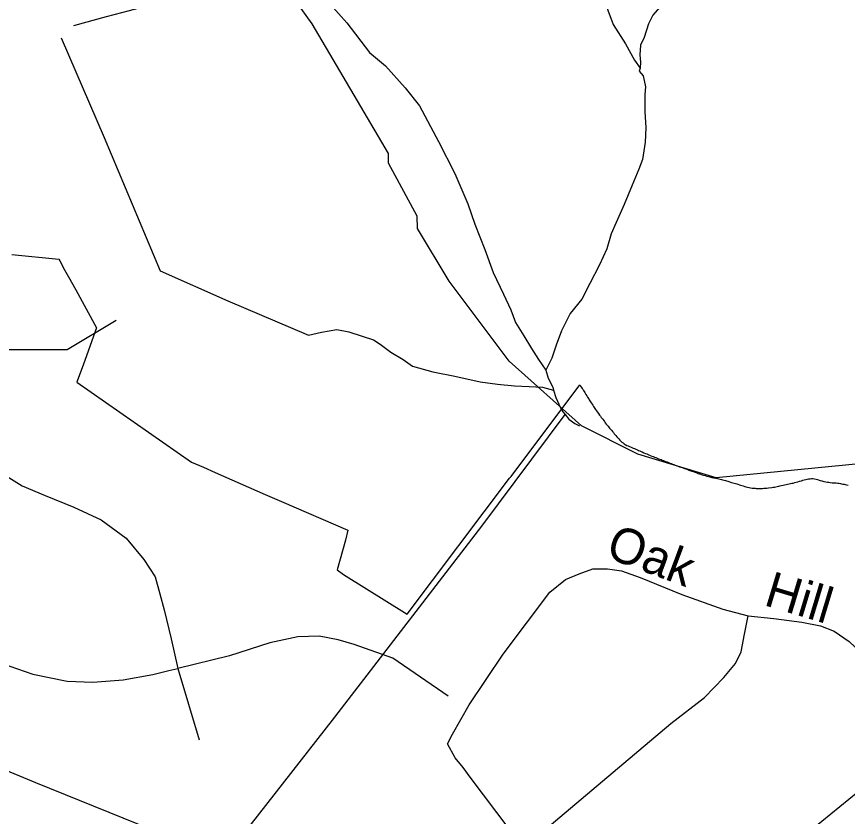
# Model space of a CAD drawing. Extents: x 2206922 to 2357709, y 510027 to 673830.
# Drawn here: x 2321793 to 2324012, y 600476 to 602613 of the extents above; entities that cross this region are included whole.
import ezdxf

# ---------------------------------------------------------------- set-up
doc = ezdxf.new("R2010")
doc.units = 0
for name, color, linetype in [('Exist Boundary Political City Limit New', 7, 'Continuous'), ('Exist Hydrographic Creek Single Shore', 7, 'Continuous'), ('Exist Hydrographic Misc Water Feature', 7, 'Continuous'), ('Exist Road Non-System Type 51', 7, 'Continuous'), ('Exist Road Non-System Type 51 Label', 7, 'Continuous'), ('Map Preparation Boundary City Limit Buffer Line', 7, 'Continuous')]:
    doc.layers.add(name, color=color, linetype=linetype)

msp = doc.modelspace()

# ---------------------------------------------------------------- linework, layer by layer
at = {"layer": 'Exist Boundary Political City Limit New'}
for points in [[(2321779.8, 601978), (2321905.8, 601965.2), (2321908.2, 601960.6), (2321921, 601937.2), (2321931.5, 601918.1), (2321950.8, 601883.1), (2322006.5, 601781.5), (2321971, 601684.6), (2321954.2, 601639.1), (2321953.2, 601636.3), (2322260, 601423.1), (2322291.8, 601409.1), (2322323, 601395.5), (2322457, 601336.8), (2322500, 601317.9), (2322677.8, 601240.9), (2322670.8, 601214.8), (2322649.2, 601134.8), (2322665.8, 601122.3), (2322836, 601016.4), (2323109.5, 601379.8), (2323113.5, 601384.9), (2323297, 601629.1), (2323299.2, 601626), (2323301.8, 601622.5), (2323303.2, 601620), (2323305, 601617.6), (2323307.2, 601614.2), (2323309, 601611.6), (2323310.8, 601608.6), (2323313.5, 601603.9), (2323315.5, 601600.4), (2323317.8, 601596.4), (2323320.8, 601591.9), (2323322.2, 601589.4), (2323324, 601586.9), (2323325.5, 601584.4), (2323327.5, 601581.5), (2323329.8, 601577.8), (2323331.5, 601575.2), (2323333.8, 601571.8), (2323335.2, 601569.3), (2323337.2, 601566.4), (2323339.2, 601563.5), (2323341.5, 601560.2), (2323343.8, 601556.9), (2323346.8, 601552.6), (2323349.5, 601548.8), (2323352, 601545.6), (2323354.5, 601542.4), (2323356.2, 601540.1), (2323358.5, 601537.3), (2323360.8, 601534.1), (2323363, 601531.2), (2323365.2, 601528), (2323367.8, 601524.8), (2323369.8, 601522), (2323372.5, 601518.6), (2323374.5, 601516.2), (2323376.5, 601513.9), (2323379, 601510.9), (2323381.5, 601508.1), (2323384.2, 601504.8), (2323386.8, 601501.7), (2323389.2, 601498.6), (2323393, 601494.2), (2323395.8, 601490.9), (2323398.2, 601487.9), (2323401, 601484.9), (2323404, 601481.5), (2323406.5, 601479.1), (2323409.5, 601476.6), (2323412.8, 601474.1), (2323415.8, 601471.6), (2323418.5, 601469.8), (2323422.8, 601467.8), (2323426.5, 601466.1), (2323430, 601464.5)], [(2323430, 601464.5), (2323434.2, 601462.7), (2323439.2, 601460.6), (2323443, 601459.1), (2323446.8, 601457.6), (2323450.8, 601455.8), (2323454, 601454.4), (2323457.8, 601452.8), (2323460.5, 601451.6), (2323463.8, 601450.1), (2323468, 601448.2), (2323472.2, 601446.3), (2323476, 601444.7), (2323479.8, 601443.1), (2323485.2, 601440.8), (2323489, 601439.3), (2323492.8, 601437.9), (2323496.2, 601436.4), (2323499.8, 601435.1), (2323503.8, 601433.6), (2323507.5, 601432.1), (2323511.2, 601430.7), (2323514, 601429.6), (2323517.2, 601428.4), (2323520.8, 601427.1), (2323526.2, 601424.9), (2323530, 601423.4), (2323534, 601421.8), (2323537.8, 601420.4), (2323541, 601419.1), (2323544.8, 601417.6), (2323548.5, 601416.2), (2323552, 601414.9), (2323556, 601413.4), (2323559.8, 601412.1), (2323563.5, 601410.7), (2323567.2, 601409.3), (2323570.2, 601408.3), (2323573, 601407.3), (2323576.8, 601405.9), (2323580.5, 601404.6), (2323584.8, 601403.1), (2323588, 601401.9), (2323591, 601400.9), (2323593.8, 601399.9), (2323596.5, 601398.9), (2323599.5, 601397.8), (2323602.2, 601396.8), (2323607, 601395.2), (2323610.8, 601393.9), (2323613.5, 601392.9), (2323616.5, 601391.9), (2323619.5, 601390.9), (2323624, 601389.4), (2323627.8, 601388.2), (2323631.8, 601387.1), (2323636.2, 601385.8), (2323641.2, 601384.4), (2323644.2, 601383.7), (2323647, 601382.9), (2323650, 601382.2), (2323653.8, 601381.2), (2323656.8, 601380.6), (2323660.8, 601379.8), (2323664.5, 601378.9), (2323668, 601378.2), (2323672, 601377.3), (2323675.2, 601376.5), (2323678.2, 601375.8), (2323682.2, 601374.9), (2323686, 601373.9), (2323689, 601372.9), (2323692.8, 601371.8), (2323695.5, 601370.8), (2323699.2, 601369.6), (2323702.2, 601368.8), (2323705.5, 601367.8), (2323709, 601366.8), (2323712.8, 601365.8), (2323716.5, 601364.7), (2323719.5, 601363.8), (2323723.2, 601362.6), (2323726.2, 601361.7), (2323730, 601360.4), (2323733.8, 601359.2), (2323737.5, 601357.9), (2323740.5, 601357), (2323745.2, 601355.9), (2323749.2, 601355.1), (2323753, 601354.3), (2323757.5, 601353.6), (2323760.5, 601353.3), (2323765, 601353), (2323768, 601352.8), (2323769.5, 601352.6), (2323773, 601352.7), (2323777.5, 601352.5), (2323780.5, 601352.6), (2323785, 601352.9)], [(2323785, 601352.9), (2323789, 601353.1), (2323793, 601353.4), (2323796.2, 601353.6), (2323801, 601354.2), (2323810, 601355.3), (2323813.5, 601355.9), (2323816.8, 601356.4), (2323820.8, 601357.2), (2323824.5, 601358.1), (2323828.5, 601358.9), (2323831.5, 601359.6), (2323836.2, 601360.8), (2323840.2, 601361.6), (2323844, 601362.6), (2323848.5, 601363.6), (2323852, 601364.2), (2323856, 601364.9), (2323859.8, 601365.7), (2323863.8, 601366.4), (2323867, 601367.1), (2323871.5, 601368.4), (2323875.2, 601369.4), (2323879.2, 601370.6), (2323883.5, 601371.8), (2323888.8, 601373.3), (2323892.8, 601374.4), (2323896.5, 601375.4), (2323901, 601376.6), (2323904.2, 601377.2), (2323908.2, 601377.9), (2323912.2, 601378.5), (2323916.2, 601379), (2323919.2, 601379.2), (2323924, 601378.3), (2323928, 601377.4), (2323931.8, 601376.4), (2323936.5, 601375.1), (2323939.5, 601374.1), (2323943.2, 601373), (2323946.2, 601372.2), (2323949, 601371.4), (2323953.8, 601370.3), (2323958.5, 601369.6), (2323962.2, 601369), (2323966.2, 601368.5), (2323970.8, 601367.9), (2323974.2, 601367.7), (2323982.2, 601367.2), (2323986.2, 601366.8), (2323989.2, 601366.5), (2323993.2, 601365.8), (2323996, 601365.2), (2324000, 601364.4), (2324003, 601363.7), (2324006.2, 601362.9), (2324009.8, 601362), (2324013.5, 601361)]]:
    msp.add_lwpolyline(points, dxfattribs=at)
at = {"layer": 'Exist Hydrographic Creek Single Shore'}
msp.add_lwpolyline([(2324847.3, 600329.2), (2324775.3, 600792.3), (2324741.3, 600886.1), (2324615.4, 601015.5), (2324431.3, 601096.7), (2324329.3, 601187.7), (2324278.3, 601287.4), (2324178.4, 601378.5), (2324052.3, 601419.4), (2323661.3, 601380.6), (2323452.3, 601444.4), (2323301.4, 601520.3), (2323108.3, 601692.9), (2322948.3, 601906.3), (2322863.2, 602047.3), (2322862.4, 602080.1), (2322786.3, 602221.4), (2322786.3, 602247.7), (2322582.3, 602593.8), (2322404.3, 602842.6)], dxfattribs=at)
at = {"layer": 'Exist Hydrographic Misc Water Feature'}
for points in [[(2323451.1, 603277.1), (2323349.4, 603079.9), (2323262.9, 602925), (2323297.7, 602857.7), (2323324.8, 602765.6), (2323357.8, 602670.2), (2323386.5, 602592.5), (2323419.1, 602541), (2323443.3, 602497.2), (2323458.1, 602475.5)], [(2323920.1, 602982.2), (2323855.1, 602905.6), (2323813.8, 602851), (2323754.6, 602778.4), (2323722.6, 602770.3), (2323688.3, 602759.6), (2323656.8, 602745.3), (2323626.8, 602737.2), (2323601, 602724.9), (2323577.6, 602708.6), (2323559.6, 602684.5), (2323536, 602658), (2323510.2, 602638), (2323492.3, 602617.6), (2323480.6, 602593.7), (2323468.7, 602557.4), (2323458.9, 602537.4), (2323457.3, 602511.3), (2323459.3, 602491.5), (2323458.1, 602475.5)], [(2322481, 602960.8), (2322523, 602805.2), (2322529, 602771.5), (2322555.4, 602729.7), (2322607.9, 602672.4), (2322675, 602597), (2322735.7, 602517.7), (2322778.3, 602482.1), (2322830.8, 602422.7), (2322869.2, 602375.1), (2322920, 602279.9), (2322963.3, 602194.3), (2322998.1, 602112.8), (2323016.8, 602058.9), (2323043.5, 601991.2), (2323065.8, 601929.5), (2323092.9, 601871.9), (2323112.6, 601830), (2323125.3, 601796), (2323147.8, 601760.6), (2323168.1, 601726.7), (2323186.4, 601696.8), (2323206.5, 601669.1)], [(2321911.8, 602556.9), (2322026.8, 602290.2), (2322176.1, 601934), (2322357.1, 601854.1), (2322572.2, 601762), (2322607.5, 601770.5), (2322647.7, 601777.1), (2322679.9, 601771.4), (2322715.8, 601759.9), (2322746.1, 601750.1), (2322764.2, 601738.5), (2322792.5, 601716.8), (2322824.9, 601696.9), (2322850.3, 601679.3), (2322904.6, 601663.8), (2322962.9, 601652.6), (2323031.2, 601637.4), (2323077.1, 601631.7), (2323123, 601626.5), (2323161.4, 601624.8), (2323197, 601623), (2323227, 601615.3)], [(2323458.1, 602475.5), (2323455.8, 602467.3), (2323466.1, 602455.6), (2323472.2, 602425.5), (2323470.6, 602405.5), (2323471, 602359.6), (2323473.5, 602315.8), (2323471.8, 602277.5), (2323464.2, 602231.7), (2323454.8, 602205.5), (2323437, 602163.2), (2323415.6, 602111.2), (2323394.5, 602062.9), (2323380.6, 602033), (2323369.3, 601992.9), (2323349.4, 601950.5), (2323324, 601900.4), (2323302.6, 601858.2), (2323271.1, 601819.9), (2323247.7, 601773.5), (2323233.7, 601735.5), (2323222.1, 601701.1), (2323206.5, 601669.1)], [(2323206.5, 601669.1), (2323212.6, 601647.4), (2323225.1, 601623.2), (2323227, 601615.3)], [(2323227, 601615.3), (2323233.3, 601595.2), (2323245.8, 601567.8), (2323251.8, 601557.6), (2323257.7, 601549.8)], [(2320143.8, 601160.7), (2320239.2, 601209.6), (2320544.1, 601304.9), (2320856.8, 601404.2), (2320910.3, 601258.7), (2320957.9, 601113.2), (2321185.3, 600931.8), (2321429.5, 600738.5), (2321842.9, 600567.2), (2322346.9, 600362.8), (2322643, 600741.7), (2323035.1, 601251.6), (2323257.7, 601549.8)], [(2323257.7, 601549.8), (2323268, 601537.7), (2323283.8, 601526), (2323296.1, 601520.1)]]:
    msp.add_lwpolyline(points, dxfattribs=at)
at = {"layer": 'Exist Road Non-System Type 51'}
for p, q in [((2322223.5, 600871.9), (2322280.3, 600681.1)), ((2323434.4, 600047.1), (2324225.1, 600694.3))]:
    msp.add_line(p, q, dxfattribs=at)
for points in [[(2321945.9, 602590), (2322032.6, 602613.3), (2322094.3, 602630), (2322157.7, 602646.7), (2322214.3, 602665), (2322277.7, 602683.4), (2322327.7, 602703.4), (2322366, 602719.3), (2322412.7, 602740.9), (2322476.1, 602776), (2322522.8, 602804.3), (2322554.4, 602822.7), (2322574.4, 602842.7), (2322589.4, 602864.4), (2322606.1, 602896.1), (2322622.8, 602929.4), (2322647.8, 602959.5), (2322707.8, 603022.9), (2322786.2, 603101.3), (2322957.9, 603278.1), (2323162.9, 603483.3), (2323172.1, 603492.9)], [(2321465.2, 601622.5), (2321588.9, 601522.1), (2321655.8, 601465.3), (2321745, 601398.3), (2321807.9, 601359.8), (2321868.7, 601333.4), (2321945.8, 601303), (2322018.8, 601268.5), (2322085.7, 601219.8), (2322132.3, 601163), (2322162.7, 601116.3), (2322174.9, 601070.7), (2322187, 601028.1), (2322205.3, 600951), (2322223.5, 600871.9)], [(2321132.7, 601290.8), (2321193.5, 601260.4), (2321262.5, 601203.6), (2321372, 601100.1), (2321471.3, 601025), (2321532.1, 600984.5), (2321712.6, 600899.2), (2321836.3, 600856.6), (2321927.5, 600837.4), (2321996.5, 600835.3), (2322077.6, 600841.4), (2322156.6, 600855.6), (2322199.2, 600865.8), (2322223.5, 600871.9)], [(2323146.4, 600392), (2323004.4, 600581.3), (2322985.6, 600607.1), (2322964, 600632.8), (2322943.7, 600670.6), (2322957.2, 600696.3), (2323001.8, 600774.8), (2323092.4, 600910.1), (2323216.7, 601075.1), (2323258.6, 601109.6), (2323295.1, 601124.4), (2323331.6, 601138), (2323370.8, 601138), (2323408.7, 601132.6), (2323458.7, 601115), (2323569.5, 601069), (2323679, 601029.8), (2323746.6, 601012.2)], [(2323146.4, 600392), (2323539.8, 600724.1), (2323630.4, 600794.4), (2323681.7, 600847.2), (2323712.8, 600885), (2323727.7, 600916.1), (2323737.1, 600963.5), (2323746.6, 601012.2)], [(2323746.6, 601012.2), (2323815.5, 601004.7), (2323889.9, 600995.3), (2323939.9, 600985.8), (2323976.4, 600970.9), (2324016.9, 600943.9), (2324065.6, 600897.2), (2324141.3, 600802.5), (2324225.1, 600694.3)], [(2322945.4, 600797.8), (2322797.4, 600899.2), (2322693.9, 600935.8), (2322651.4, 600947.9), (2322600.7, 600958.1), (2322543.9, 600956.1), (2322468.9, 600939.8), (2322361.4, 600905.3), (2322223.5, 600871.9)]]:
    msp.add_lwpolyline(points, dxfattribs=at)
at = {"layer": 'Exist Road Non-System Type 51 Label'}
msp.add_lwpolyline([(2322058.3, 601801.1), (2321928, 601722.9), (2321715.7, 601722.9)], dxfattribs=at)
at = {"layer": 'Map Preparation Boundary City Limit Buffer Line'}
for points in [[(2321779.8, 601978), (2321905.8, 601965.2), (2321908.2, 601960.6), (2321921, 601937.2), (2321931.5, 601918.1), (2321950.8, 601883.1), (2322006.5, 601781.5), (2321971, 601684.6), (2321954.2, 601639.1), (2321953.2, 601636.3), (2322260, 601423.1), (2322291.8, 601409.1), (2322323, 601395.5), (2322457, 601336.8), (2322500, 601317.9), (2322677.8, 601240.9), (2322670.8, 601214.8), (2322649.2, 601134.8), (2322665.8, 601122.3), (2322836, 601016.4), (2323109.5, 601379.8), (2323113.5, 601384.9), (2323297, 601629.1), (2323299.2, 601626), (2323301.8, 601622.5), (2323303.2, 601620), (2323305, 601617.6), (2323307.2, 601614.2), (2323309, 601611.6), (2323310.8, 601608.6), (2323313.5, 601603.9), (2323315.5, 601600.4), (2323317.8, 601596.4), (2323320.8, 601591.9), (2323322.2, 601589.4), (2323324, 601586.9), (2323325.5, 601584.4), (2323327.5, 601581.5), (2323329.8, 601577.8), (2323331.5, 601575.2), (2323333.8, 601571.8), (2323335.2, 601569.3), (2323337.2, 601566.4), (2323339.2, 601563.5), (2323341.5, 601560.2), (2323343.8, 601556.9), (2323346.8, 601552.6), (2323349.5, 601548.8), (2323352, 601545.6), (2323354.5, 601542.4), (2323356.2, 601540.1), (2323358.5, 601537.3), (2323360.8, 601534.1), (2323363, 601531.2), (2323365.2, 601528), (2323367.8, 601524.8), (2323369.8, 601522), (2323372.5, 601518.6), (2323374.5, 601516.2), (2323376.5, 601513.9), (2323379, 601510.9), (2323381.5, 601508.1), (2323384.2, 601504.8), (2323386.8, 601501.7), (2323389.2, 601498.6), (2323393, 601494.2), (2323395.8, 601490.9), (2323398.2, 601487.9), (2323401, 601484.9), (2323404, 601481.5), (2323406.5, 601479.1), (2323409.5, 601476.6), (2323412.8, 601474.1), (2323415.8, 601471.6), (2323418.5, 601469.8), (2323422.8, 601467.8), (2323426.5, 601466.1), (2323430, 601464.5)], [(2323430, 601464.5), (2323434.2, 601462.7), (2323439.2, 601460.6), (2323443, 601459.1), (2323446.8, 601457.6), (2323450.8, 601455.8), (2323454, 601454.4), (2323457.8, 601452.8), (2323460.5, 601451.6), (2323463.8, 601450.1), (2323468, 601448.2), (2323472.2, 601446.3), (2323476, 601444.7), (2323479.8, 601443.1), (2323485.2, 601440.8), (2323489, 601439.3), (2323492.8, 601437.9), (2323496.2, 601436.4), (2323499.8, 601435.1), (2323503.8, 601433.6), (2323507.5, 601432.1), (2323511.2, 601430.7), (2323514, 601429.6), (2323517.2, 601428.4), (2323520.8, 601427.1), (2323526.2, 601424.9), (2323530, 601423.4), (2323534, 601421.8), (2323537.8, 601420.4), (2323541, 601419.1), (2323544.8, 601417.6), (2323548.5, 601416.2), (2323552, 601414.9), (2323556, 601413.4), (2323559.8, 601412.1), (2323563.5, 601410.7), (2323567.2, 601409.3), (2323570.2, 601408.3), (2323573, 601407.3), (2323576.8, 601405.9), (2323580.5, 601404.6), (2323584.8, 601403.1), (2323588, 601401.9), (2323591, 601400.9), (2323593.8, 601399.9), (2323596.5, 601398.9), (2323599.5, 601397.8), (2323602.2, 601396.8), (2323607, 601395.2), (2323610.8, 601393.9), (2323613.5, 601392.9), (2323616.5, 601391.9), (2323619.5, 601390.9), (2323624, 601389.4), (2323627.8, 601388.2), (2323631.8, 601387.1), (2323636.2, 601385.8), (2323641.2, 601384.4), (2323644.2, 601383.7), (2323647, 601382.9), (2323650, 601382.2), (2323653.8, 601381.2), (2323656.8, 601380.6), (2323660.8, 601379.8), (2323664.5, 601378.9), (2323668, 601378.2), (2323672, 601377.3), (2323675.2, 601376.5), (2323678.2, 601375.8), (2323682.2, 601374.9), (2323686, 601373.9), (2323689, 601372.9), (2323692.8, 601371.8), (2323695.5, 601370.8), (2323699.2, 601369.6), (2323702.2, 601368.8), (2323705.5, 601367.8), (2323709, 601366.8), (2323712.8, 601365.8), (2323716.5, 601364.7), (2323719.5, 601363.8), (2323723.2, 601362.6), (2323726.2, 601361.7), (2323730, 601360.4), (2323733.8, 601359.2), (2323737.5, 601357.9), (2323740.5, 601357), (2323745.2, 601355.9), (2323749.2, 601355.1), (2323753, 601354.3), (2323757.5, 601353.6), (2323760.5, 601353.3), (2323765, 601353), (2323768, 601352.8), (2323769.5, 601352.6), (2323773, 601352.7), (2323777.5, 601352.5), (2323780.5, 601352.6), (2323785, 601352.9)], [(2323785, 601352.9), (2323789, 601353.1), (2323793, 601353.4), (2323796.2, 601353.6), (2323801, 601354.2), (2323810, 601355.3), (2323813.5, 601355.9), (2323816.8, 601356.4), (2323820.8, 601357.2), (2323824.5, 601358.1), (2323828.5, 601358.9), (2323831.5, 601359.6), (2323836.2, 601360.8), (2323840.2, 601361.6), (2323844, 601362.6), (2323848.5, 601363.6), (2323852, 601364.2), (2323856, 601364.9), (2323859.8, 601365.7), (2323863.8, 601366.4), (2323867, 601367.1), (2323871.5, 601368.4), (2323875.2, 601369.4), (2323879.2, 601370.6), (2323883.5, 601371.8), (2323888.8, 601373.3), (2323892.8, 601374.4), (2323896.5, 601375.4), (2323901, 601376.6), (2323904.2, 601377.2), (2323908.2, 601377.9), (2323912.2, 601378.5), (2323916.2, 601379), (2323919.2, 601379.2), (2323924, 601378.3), (2323928, 601377.4), (2323931.8, 601376.4), (2323936.5, 601375.1), (2323939.5, 601374.1), (2323943.2, 601373), (2323946.2, 601372.2), (2323949, 601371.4), (2323953.8, 601370.3), (2323958.5, 601369.6), (2323962.2, 601369), (2323966.2, 601368.5), (2323970.8, 601367.9), (2323974.2, 601367.7), (2323982.2, 601367.2), (2323986.2, 601366.8), (2323989.2, 601366.5), (2323993.2, 601365.8), (2323996, 601365.2), (2324000, 601364.4), (2324003, 601363.7), (2324006.2, 601362.9), (2324009.8, 601362), (2324013.5, 601361)]]:
    msp.add_lwpolyline(points, dxfattribs=at)

# ---------------------------------------------------------------- texts
at = {"layer": 'Exist Road Non-System Type 51 Label'}
for s, rotation, p in [('Oak', 339.5154, (2323362.4, 601170.2)), ('Hill', 343.2338, (2323785.5, 601041.6))]:
    msp.add_text(s, height=95, rotation=rotation, dxfattribs=at).set_placement(p)

doc.saveas('drawing.dxf')
